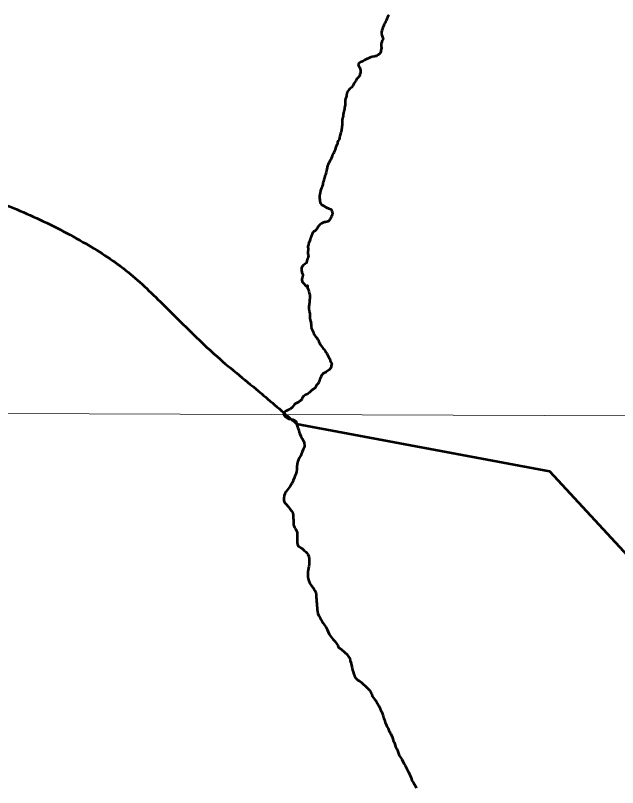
# Model space of a CAD drawing. Extents: x 553962 to 842807, y 8883888 to 9032388.
# Drawn here: x 803613 to 805446, y 9015138 to 9017490 of the extents above; entities that cross this region are included whole.
import ezdxf

# ---------------------------------------------------------------- set-up
doc = ezdxf.new("R2010")
doc.units = 0
doc.header["$LTSCALE"] = 150
doc.layers.add('60', color=7, linetype='Continuous', lineweight=53)

msp = doc.modelspace()

# ---------------------------------------------------------------- linework, layer by layer
at = {"layer": '60', "lineweight": 13}
msp.add_line((796421, 9016303.4), (833189.7, 9016171), dxfattribs=at)
at = {"layer": '60'}
for points in [[(804749.5, 9017492), (804748.1, 9017488.5), (804746.1, 9017484.6), (804744.2, 9017479.9), (804742.3, 9017476.5), (804741.5, 9017474.2), (804740.1, 9017471.4), (804739.6, 9017469.7), (804737.7, 9017466.4), (804737, 9017464.5), (804735.1, 9017461.3), (804734.4, 9017459.4), (804731.4, 9017452.8), (804730.5, 9017450.5), (804729.3, 9017445.8), (804728.6, 9017444), (804727.6, 9017438.9), (804727.6, 9017438.9), (804727.5, 9017437.4), (804727.9, 9017433.8), (804728, 9017432)], [(804728, 9017432), (804728.5, 9017430), (804729.5, 9017427), (804731, 9017423.5), (804732, 9017421.7), (804732.7, 9017417.8), (804729.7, 9017413.1), (804727.1, 9017406.5), (804726.5, 9017404.6), (804726.2, 9017402.7), (804726.3, 9017397.7), (804727.1, 9017390.1), (804725.2, 9017383.3), (804725.3, 9017378.7), (804724.7, 9017377.1), (804723.3, 9017375.2), (804720.6, 9017372.3), (804718.7, 9017370.8), (804716.5, 9017368.8), (804713.1, 9017366.8), (804711.5, 9017366.3), (804709.7, 9017366.2), (804706.5, 9017364.9), (804704.8, 9017364.4), (804699.5, 9017363.5), (804696.1, 9017362.7), (804692.7, 9017361.4), (804690.9, 9017360.5), (804689.2, 9017360), (804682.3, 9017356.8), (804675.8, 9017353.2), (804672.1, 9017351), (804668.8, 9017349.6), (804667.3, 9017348.5), (804663.9, 9017347.2), (804659.6, 9017344.4), (804658.4, 9017343.2), (804657.5, 9017341.8), (804657, 9017340.5), (804656.9, 9017339.6), (804657.5, 9017338.7), (804657.8, 9017337.1), (804658.5, 9017335.4), (804659.3, 9017333.7), (804660.3, 9017332.1), (804662.6, 9017326.7), (804663.4, 9017323.1), (804663.5, 9017319.9), (804663.1, 9017314.7), (804662.6, 9017313), (804662, 9017311.1), (804661.1, 9017307.8), (804660.3, 9017306), (804659.1, 9017303.8), (804656.7, 9017300.9), (804654.8, 9017299.3), (804653.1, 9017297.3), (804649.9, 9017292.5), (804648.9, 9017290.3), (804646.5, 9017287), (804644.2, 9017283.7), (804640.1, 9017275.9), (804635.9, 9017270.5), (804631.4, 9017265.9), (804628.3, 9017263.3), (804624.8, 9017258.8), (804623.1, 9017256.1), (804622.1, 9017252.5), (804620.7, 9017246), (804620.6, 9017244.1), (804619.3, 9017239.2), (804618.2, 9017235.8), (804617.4, 9017232.2), (804617, 9017228.9), (804617.2, 9017223.6), (804617.2, 9017220.3), (804616.6, 9017216.9), (804616.2, 9017213.4), (804615.3, 9017208.4), (804615, 9017205), (804611.7, 9017192.8), (804610.8, 9017187.7), (804610.5, 9017184.3), (804609.2, 9017175.8), (804608.1, 9017172.6), (804607.6, 9017170.6), (804607.4, 9017168.9), (804607.5, 9017165.2), (804608, 9017162), (804607.7, 9017157), (804605.9, 9017141.7), (804604.5, 9017134.7), (804603.7, 9017132.9), (804602, 9017126.7), (804600.5, 9017122.5), (804600.1, 9017120.9), (804599.6, 9017117.5), (804598.2, 9017112.5), (804598.2, 9017112.5), (804595.3, 9017107.8), (804594.5, 9017105.7)], [(804594.5, 9017105.7), (804593.7, 9017104.1), (804593.2, 9017100.6), (804592.2, 9017097.2), (804589.9, 9017092.1), (804587.9, 9017086.7), (804587, 9017084.9), (804584.2, 9017076.3), (804582.5, 9017072.7), (804581.2, 9017069.5), (804577.8, 9017062.7), (804572.9, 9017050.8), (804571.7, 9017048.9), (804570.6, 9017047), (804570, 9017045.3), (804568.9, 9017043.6), (804568.3, 9017041.7), (804565.6, 9017036.8), (804563.6, 9017031.8), (804561.3, 9017021.4), (804560.4, 9017018), (804558.9, 9017011.1), (804557.1, 9017005.9), (804556.4, 9017004.1), (804555.4, 9017000.8), (804554.7, 9016999), (804553.8, 9016995.9), (804552.6, 9016992.3), (804552.3, 9016990.5), (804551.6, 9016988.6), (804550.9, 9016985.3), (804549.9, 9016982.1), (804549.4, 9016979.6), (804548.6, 9016976.8), (804548.4, 9016975), (804546.6, 9016970), (804546.4, 9016968.2), (804545.9, 9016966.5), (804542.1, 9016956.2), (804541.4, 9016954.6), (804541.2, 9016952.8), (804540.5, 9016951.1), (804540.3, 9016949.3), (804539.5, 9016945.8), (804538.6, 9016939.1), (804538.7, 9016937.3), (804538.6, 9016935.6), (804539.1, 9016932.4), (804539.3, 9016928.9), (804539.7, 9016927.1), (804540, 9016923.4), (804540.3, 9016921.9), (804540.8, 9016920.4), (804541.7, 9016918.4), (804544.3, 9016914.7), (804546.3, 9016912.9), (804549.7, 9016910.6), (804557.8, 9016906.2), (804559.7, 9016904.9), (804567, 9016901.8), (804572, 9016900), (804574, 9016898.8), (804574.9, 9016897.3), (804576.4, 9016893.7), (804576.9, 9016891.9), (804577.2, 9016890.2), (804577.9, 9016886.7), (804577.9, 9016885.9), (804577.7, 9016885), (804577.6, 9016883.4), (804576.1, 9016880), (804575.1, 9016878.2), (804574.6, 9016876.4), (804572.2, 9016871), (804570.3, 9016868), (804569, 9016866.3), (804566.1, 9016863.3), (804563.9, 9016862), (804561, 9016860.9), (804557.5, 9016860.5), (804555.7, 9016860.4), (804553.4, 9016860.2), (804552.3, 9016859.7), (804550.6, 9016859.3), (804548.9, 9016858.3), (804545.2, 9016855.8), (804540.7, 9016853.4), (804539.8, 9016852.8), (804537.3, 9016850.2), (804534.9, 9016846.7), (804531.4, 9016840.6), (804530.4, 9016839.9), (804529.8, 9016838.7), (804528, 9016835.9), (804525.4, 9016833.7), (804521.7, 9016831.7), (804520.1, 9016830.4), (804518.7, 9016828.7), (804516.6, 9016824.3), (804516.6, 9016824.3), (804513.3, 9016816.8)], [(804513.3, 9016816.8), (804512.8, 9016814.8), (804512.1, 9016812.9), (804511.7, 9016811), (804510.7, 9016807.1), (804508.5, 9016801.2), (804507.5, 9016799.4), (804506.2, 9016797.4), (804505.7, 9016795.3), (804505, 9016791.7), (804504.2, 9016789.6), (804503.6, 9016785.6), (804503.6, 9016784), (804504.1, 9016779.9), (804504, 9016775.8), (804503, 9016770), (804502.8, 9016768), (804503.1, 9016767.1), (804503.7, 9016763.9), (804504.5, 9016761.6), (804504.6, 9016759.6), (804504.8, 9016757.4), (804504.6, 9016754.6), (804504.3, 9016754.1), (804504.1, 9016753.1), (804502.4, 9016749.1), (804501.5, 9016746.6), (804500.4, 9016742.7), (804500, 9016740.3), (804499.5, 9016738.1), (804498.8, 9016736), (804498.2, 9016735), (804495.6, 9016733), (804490.5, 9016729.3), (804488.2, 9016727.9), (804487.9, 9016727.4), (804487.8, 9016726.6), (804486.1, 9016725), (804484.9, 9016722.9), (804484, 9016721), (804483.6, 9016718.8), (804483.6, 9016716.7), (804483.5, 9016714.6), (804483.8, 9016712.2), (804484.6, 9016708.6), (804485.4, 9016706.6), (804486.4, 9016704.6), (804487.6, 9016700.9), (804487.9, 9016699), (804487.2, 9016692.8), (804486.3, 9016690.3), (804485.3, 9016686.4), (804485, 9016684.2), (804485, 9016683.2), (804485.6, 9016680.2), (804486.3, 9016677.7), (804486.5, 9016677.4), (804487.9, 9016676.4), (804491.7, 9016672.3), (804494.4, 9016669.7), (804498.3, 9016665.6), (804498.7, 9016665.7), (804502.1, 9016666.9), (804502.5, 9016666.9), (804502.5, 9016658.3), (804502.6, 9016658.2), (804503.2, 9016658), (804505.8, 9016650.3), (804506.8, 9016644.3), (804508.4, 9016640.5), (804508.9, 9016638.5), (804509, 9016636.6), (804509.6, 9016632.7), (804509.5, 9016629.2), (804508.4, 9016621.2), (804508.4, 9016617.2), (804506.8, 9016608.2), (804506.2, 9016603.9), (804506.2, 9016600), (804506.2, 9016598), (804507.8, 9016588.3), (804508.5, 9016585.9), (804509.2, 9016581.8), (804509.5, 9016575.4), (804509.4, 9016566.8), (804510, 9016562.5), (804511.6, 9016558.3), (804512.9, 9016554.1), (804512.8, 9016552), (804513.4, 9016547.6), (804513.5, 9016543.4), (804513.8, 9016541.3), (804513.8, 9016539.1), (804514.1, 9016537.1), (804514.5, 9016536.4), (804514.7, 9016535.6), (804515.1, 9016535.3), (804515.3, 9016534.9), (804515.6, 9016534.6), (804515.8, 9016534), (804515.8, 9016534)], [(804515.8, 9016534), (804516.2, 9016533.6), (804516.6, 9016532.6), (804517.9, 9016530.5), (804518.9, 9016528.4), (804519.8, 9016526), (804520.9, 9016521.8), (804521.7, 9016519.8), (804522.8, 9016517.6), (804526.6, 9016512.3), (804530.5, 9016507.7), (804533.5, 9016503.3), (804534.5, 9016501.4), (804535.3, 9016499.8), (804536.7, 9016495.8), (804538.1, 9016492.7), (804539.3, 9016491.4), (804539.4, 9016490.7), (804540, 9016489.8), (804540.9, 9016488), (804547.8, 9016478.5), (804550.4, 9016475.8), (804553.6, 9016471.9), (804558.8, 9016463.7), (804560.9, 9016459.9), (804562.8, 9016456.1), (804565.2, 9016452.2), (804568.2, 9016446.4), (804568.9, 9016444.5), (804569.8, 9016442.5), (804570.8, 9016439), (804572.3, 9016434.9), (804576.2, 9016429.7), (804573.9, 9016422.8), (804574, 9016417.6), (804568.6, 9016410.1), (804557.8, 9016403.3), (804557.2, 9016402.6), (804556.6, 9016402.1), (804554.8, 9016401.6), (804553.3, 9016401), (804552.5, 9016400.5), (804551.1, 9016400), (804549.5, 9016399), (804547.5, 9016396.9), (804545.6, 9016394.2), (804545.5, 9016393.8), (804545, 9016393.5), (804543.7, 9016391.1), (804542.7, 9016387.7), (804541, 9016384.5), (804540.7, 9016383.4), (804540.1, 9016382.4), (804539.6, 9016381.3), (804539.2, 9016379.8), (804538.7, 9016378.7), (804538.6, 9016377.5), (804538, 9016375.7), (804536.4, 9016372.6), (804535.7, 9016371.5), (804535.3, 9016370.3), (804532.8, 9016367), (804529.7, 9016364), (804528.4, 9016362.2), (804527.5, 9016360), (804527.9, 9016358.2), (804525.3, 9016355.3), (804524.4, 9016354.7), (804524.2, 9016354.2), (804519.6, 9016351.2), (804517.7, 9016349.5), (804515.8, 9016348.2), (804508.7, 9016341.8), (804503.5, 9016337.8), (804501.9, 9016336.7), (804496.1, 9016334.5), (804490.6, 9016330.7), (804489.1, 9016329.5), (804487.7, 9016328.1), (804486.7, 9016326.7), (804485.9, 9016324.6), (804485.4, 9016322.3), (804484.5, 9016320.3), (804483, 9016318.5), (804481.2, 9016316.8), (804474.7, 9016312.3), (804470.6, 9016310.3), (804466.5, 9016307.8), (804465, 9016306.5), (804461.9, 9016303.4), (804458.6, 9016299.7), (804454.8, 9016295.1), (804452.9, 9016293.2), (804450.9, 9016291.5), (804449.1, 9016290.7), (804444.4, 9016289.1), (804438.3, 9016286), (804436.2, 9016284.7), (804432.8, 9016282.1), (804431.1, 9016280.1), (804429.3, 9016274.7)], [(804429.3, 9016274.7), (804434.6, 9016268.1), (804444.1, 9016261.7), (804457.8, 9016259.2), (804466.6, 9016254.4), (804468.6, 9016246.6), (804470.3, 9016239.6), (804473.5, 9016231.1), (804475.7, 9016226.6), (804477.2, 9016220.8), (804478.9, 9016215.6), (804482.4, 9016208), (804486.4, 9016201.5), (804488.5, 9016197.2)], [(804468.8, 9016245.8), (805239, 9016101.7), (805789.7, 9015505.6), (806045.4, 9015355), (806047.8, 9015362.1)], [(804488.5, 9016197.2), (804490.6, 9016192.5), (804491.6, 9016187.9), (804493.1, 9016180.1), (804492.6, 9016175), (804489.5, 9016167.7), (804485.9, 9016160.5), (804483.1, 9016152.5), (804480.6, 9016148), (804476.8, 9016142), (804474.8, 9016137.5), (804472.8, 9016131.8), (804471, 9016124.3), (804470.2, 9016115.1), (804469.4, 9016107.6), (804469.1, 9016100.2)], [(804469.1, 9016100.2), (804467.1, 9016092.3), (804464, 9016086.1), (804462, 9016080.3), (804459, 9016073.6), (804457, 9016068.8), (804454.4, 9016064.1), (804449.1, 9016056.6), (804446.6, 9016052.4), (804443.6, 9016048.4), (804440.6, 9016043.9), (804437.1, 9016039.7), (804433.3, 9016032.9), (804430.7, 9016027.7), (804430.5, 9016019.9), (804430.4, 9016012.2), (804432.6, 9016006.2), (804437.1, 9016001.4), (804443.6, 9015994.1), (804448.8, 9015987.3), (804453.8, 9015981), (804456.4, 9015976.8)], [(804456.4, 9015976.8), (804458.7, 9015968.5), (804458.9, 9015959.5), (804459.4, 9015953), (804460.1, 9015946), (804460.1, 9015938.7), (804462.3, 9015930), (804466, 9015925.9), (804468.8, 9015920.4), (804470.7, 9015915.9), (804471, 9015910.7), (804470.7, 9015904.2), (804470.4, 9015896.9), (804470.4, 9015891.9), (804470.8, 9015885.1), (804471.6, 9015878.4), (804475, 9015872.4), (804482, 9015868.7)], [(804482, 9015868.7), (804487.5, 9015864.8), (804492.5, 9015859.8), (804497.5, 9015856.3), (804500.6, 9015852.9), (804503.2, 9015848.9), (804506.7, 9015842.4), (804507.1, 9015835.7), (804507.6, 9015829.2), (804507.6, 9015822.9), (804506.8, 9015817.4), (804505.8, 9015811.4), (804505, 9015806.4), (804504.5, 9015801.4), (804503.7, 9015794.4), (804503.4, 9015788.9), (804503.3, 9015781.1), (804504.1, 9015773.4), (804506.3, 9015767.4), (804509.5, 9015760.1), (804514.2, 9015752.6), (804519.5, 9015746.8), (804520.4, 9015745.2)], [(804520.4, 9015745.2), (804524.2, 9015738.5), (804527.9, 9015732.7), (804528.6, 9015726.5), (804529.1, 9015718), (804529.3, 9015711), (804530, 9015704), (804530.7, 9015698.7), (804530.9, 9015692.2), (804531.4, 9015686.9), (804531.9, 9015680.4), (804532.4, 9015674.4), (804534.1, 9015667.9), (804537.1, 9015661.1), (804540.3, 9015655.6), (804542.2, 9015651.1), (804545.7, 9015645.6), (804550, 9015638.8), (804554.2, 9015632.8), (804557.9, 9015627.2), (804561.6, 9015619.5), (804565.1, 9015612.5), (804568.6, 9015605.7), (804572, 9015599.7), (804576, 9015594.6), (804579.7, 9015589.9), (804585.2, 9015584.3), (804590.7, 9015577.3), (804594.2, 9015570.5), (804597.1, 9015564.8), (804599.8, 9015562.6), (804604.7, 9015559.2), (804604.7, 9015559.2), (804615.5, 9015549.8), (804621.8, 9015544), (804626.2, 9015538.6), (804631.1, 9015532.2), (804632.6, 9015523.9), (804635.6, 9015517), (804636.5, 9015510.2), (804638, 9015503.3), (804639.3, 9015496), (804640.8, 9015491), (804643.3, 9015483.2), (804645.2, 9015478.7), (804649.2, 9015471.4), (804655.2, 9015465.1), (804661.7, 9015462.1), (804665.7, 9015458.8), (804672.2, 9015453.5), (804679.1, 9015446.5), (804684.3, 9015441.7), (804690.6, 9015434.9), (804693.8, 9015430.9), (804697.8, 9015423.9), (804699.5, 9015416.8), (804702.7, 9015411.6), (804706.6, 9015407.5), (804710.9, 9015401.6), (804715.2, 9015394.2), (804718.9, 9015386.8), (804722, 9015380.9), (804724.8, 9015375.3), (804727.3, 9015370.1), (804729.5, 9015364.5), (804732.5, 9015356.2), (804734.1, 9015350.9), (804736.9, 9015344.1), (804738.4, 9015336.8), (804741.6, 9015330.1), (804744.1, 9015324.1), (804747.6, 9015318.2), (804749.5, 9015312), (804753.1, 9015307.3), (804756.2, 9015301.8), (804759.8, 9015292.6), (804762.1, 9015286.7), (804763.4, 9015281.5), (804765.7, 9015275.9), (804768.2, 9015270.1), (804770.1, 9015263.4), (804774, 9015256.2), (804776.8, 9015248.4), (804779.3, 9015242.2), (804781.7, 9015235.3), (804786.4, 9015228.2), (804789.6, 9015224.5), (804795.8, 9015211.9), (804799.1, 9015205.7), (804802.5, 9015199.1), (804805.3, 9015193.6), (804809.5, 9015185.8), (804817.2, 9015170.3), (804818.6, 9015165), (804820.3, 9015159.5), (804825.1, 9015152.2), (804827.6, 9015147), (804831, 9015142.7), (804832.8, 9015136.4)]]:
    msp.add_lwpolyline(points, dxfattribs=at)
at = {"layer": '60', "lineweight": 35}
msp.add_lwpolyline([(804468.8, 9016245.8), (805239, 9016101.7), (805789.7, 9015505.6), (806034.9, 9015361.1)], dxfattribs=at)
at = {"layer": '60', "lineweight": 13}
msp.add_lwpolyline([(804468.8, 9016245.8), (805239, 9016101.7), (805789.7, 9015505.6), (806045.4, 9015355)], dxfattribs=at)
at = {"layer": '60'}
msp.add_spline([(801715.2, 9016709.3), (801807.8, 9016713.7), (801962.1, 9016736), (802126.6, 9016784.9), (802284.8, 9016837.7), (802508, 9016916.2), (802693.8, 9016970.8), (803024.6, 9016996.9), (803260.4, 9016989.6), (803488.8, 9016944.7), (803658.1, 9016881.5), (803818.6, 9016799.6), (803948.4, 9016714), (804060.4, 9016611.6), (804227.2, 9016450.7), (804361.7, 9016338.2), (804468.8, 9016245.8)], degree=3, dxfattribs=at)
at = {"layer": '60', "lineweight": 35}
msp.add_spline([(801715.2, 9016709.3), (801807.8, 9016713.7), (801962.1, 9016736), (802126.6, 9016784.9), (802284.8, 9016837.7), (802508, 9016916.2), (802693.8, 9016970.8), (803024.6, 9016996.9), (803260.4, 9016989.6), (803488.8, 9016944.7), (803658.1, 9016881.5), (803818.6, 9016799.6), (803948.4, 9016714), (804060.4, 9016611.6), (804227.2, 9016450.7), (804361.7, 9016338.2), (804468.8, 9016245.8)], degree=3, dxfattribs=at)
at = {"layer": '60', "lineweight": 13}
msp.add_spline([(801715.2, 9016709.3), (801807.8, 9016713.7), (801962.1, 9016736), (802126.6, 9016784.9), (802284.8, 9016837.7), (802508, 9016916.2), (802693.8, 9016970.8), (803024.6, 9016996.9), (803260.4, 9016989.6), (803488.8, 9016944.7), (803658.1, 9016881.5), (803818.6, 9016799.6), (803948.4, 9016714), (804060.4, 9016611.6), (804227.2, 9016450.7), (804361.7, 9016338.2), (804468.8, 9016245.8)], degree=3, dxfattribs=at)

doc.saveas('drawing.dxf')
